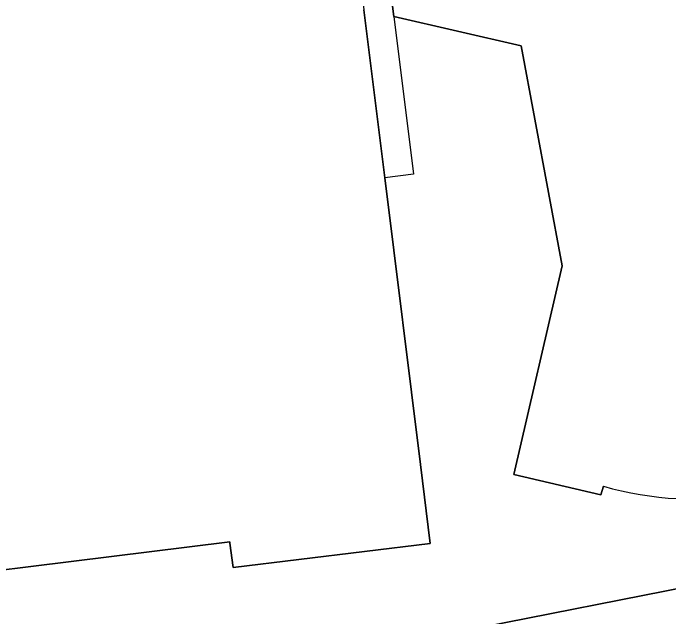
# Model space of a CAD drawing. Extents: x 161477 to 163040, y 383680 to 384871.
# Drawn here: x 161940.05 to 161985.69, y 383946.02 to 383988.04 of the extents above; entities that cross this region are included whole.
import ezdxf

# ---------------------------------------------------------------- set-up
doc = ezdxf.new("R2010")
doc.units = 0
for name, color, linetype in [('IMGEO_Erf', 7, 'Continuous'), ('IMGEO_Pand', 7, 'Continuous'), ('IMGEO_Pand_overbouw', 7, 'Continuous'), ('IMGEO_Parkeervlak_halfverhard', 7, 'Continuous')]:
    doc.layers.add(name, color=color, linetype=linetype)

msp = doc.modelspace()

# ---------------------------------------------------------------- linework, layer by layer
at = {"layer": 'IMGEO_Erf'}
for points in [[(161977.701, 383995.458), (161984.214, 383996.262), (161985.079, 384000), (161985.371, 384001.262), (161982.473, 384000.882), (161982.424, 384000), (161982.395, 383999.485), (161963.396, 383997.077), (161963.811, 383993.739), (161964.461, 383988.274), (161965.92, 383976.575), (161968.408, 383956.619), (161969.073, 383951.131), (161955.356, 383949.45), (161955.133, 383951.147)], [(161981.129, 383955.114), (161980.959, 383954.521), (161974.903, 383955.916), (161978.261, 383970.442), (161975.409, 383985.765), (161966.543, 383987.797), (161965.767, 383993.981), (161974.802, 383995.101)], [(161955.133, 383951.147), (161955.119, 383951.24), (161924.788, 383947.478), (161924.838, 383947.067), (161924.975, 383947.096), (161925.091, 383946.137), (161925.124, 383945.867), (161934.398, 383946.998), (161936.102, 383938.095), (161936.789, 383938.231), (161958.017, 383942.414), (161958.264, 383942.462), (161961.138, 383943.029), (161961.384, 383943.077), (161998.351, 383950.362), (161997.814, 383954.725), (161991.65, 383953.96), (161991.526, 383954.596)]]:
    msp.add_lwpolyline(points, dxfattribs=at)
msp.add_arc((161987.423, 383976.849), 22.628, 253.8493, 280.4463, dxfattribs=at)
at = {"layer": 'IMGEO_Pand'}
for points in [[(161949.098, 384000.565), (161949.412, 383998.153), (161949.604, 383996.676), (161950.476, 383989.986), (161944.534, 383989.254), (161939.601, 383988.646), (161939.204, 383988.597), (161939.001, 383990.24), (161919.858, 383987.878), (161922.541, 383965.891), (161923.153, 383960.88), (161924.788, 383947.478), (161955.119, 383951.24), (161955.133, 383951.147), (161955.356, 383949.45), (161969.073, 383951.131), (161968.408, 383956.619), (161965.92, 383976.575), (161964.461, 383988.274)], [(161974.802, 383995.101), (161965.767, 383993.981), (161966.543, 383987.797), (161975.409, 383985.765), (161978.261, 383970.442), (161974.903, 383955.916), (161980.959, 383954.521), (161981.129, 383955.114)]]:
    msp.add_lwpolyline(points, dxfattribs=at)
msp.add_arc((161987.423, 383976.849), 22.628, 253.8493, 280.4463, dxfattribs=at)
at = {"layer": 'IMGEO_Pand_overbouw'}
for points in [[(161966.543, 383987.797), (161967.919, 383976.828), (161965.92, 383976.575), (161968.408, 383956.619), (161969.073, 383951.131), (161955.356, 383949.45), (161955.133, 383951.147), (161955.119, 383951.24), (161924.788, 383947.478), (161924.838, 383947.067), (161924.975, 383947.096), (161925.091, 383946.137), (161925.124, 383945.867), (161934.398, 383946.998), (161936.102, 383938.095), (161936.789, 383938.231), (161958.017, 383942.414), (161958.264, 383942.462), (161961.138, 383943.029), (161961.384, 383943.077), (161998.351, 383950.362), (161997.814, 383954.725), (161991.65, 383953.96), (161991.526, 383954.596)], [(161981.129, 383955.114), (161980.959, 383954.521), (161974.903, 383955.916), (161978.261, 383970.442), (161975.409, 383985.765), (161966.543, 383987.797)]]:
    msp.add_lwpolyline(points, dxfattribs=at)
msp.add_arc((161987.423, 383976.849), 22.628, 253.8493, 280.4463, dxfattribs=at)
at = {"layer": 'IMGEO_Parkeervlak_halfverhard'}
msp.add_lwpolyline([(161962.015, 383930.287), (162000.031, 383937.464), (162000, 383942.855), (161998.351, 383950.362), (161961.384, 383943.077), (161962.856, 383937.888), (161963.467, 383937.995), (161965.452, 383938.407), (161966.837, 383931.517), (161957.328, 383929.739), (161955.986, 383936.551), (161958.009, 383936.945), (161958.577, 383937.055), (161958.017, 383942.414), (161936.789, 383938.231), (161939.172, 383925.788)], close=True, dxfattribs=at)

doc.saveas('drawing.dxf')
